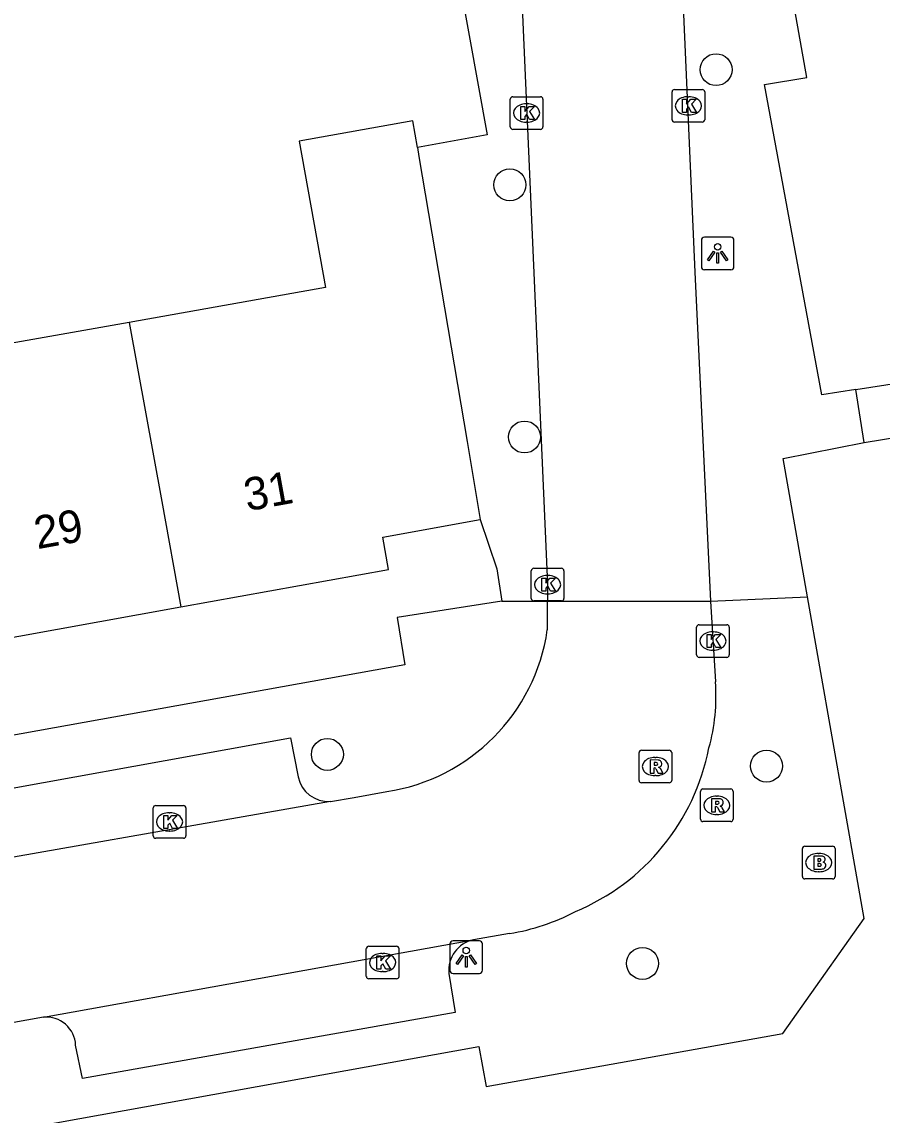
# Model space of a CAD drawing. Extents: x 157793 to 159380, y 380882 to 382313.
# Drawn here: x 158942.29 to 158968.64, y 381481.2 to 381514.69 of the extents above; entities that cross this region are included whole.
import ezdxf

# ---------------------------------------------------------------- set-up
doc = ezdxf.new("R2010")
doc.units = 0
for name, color, linetype in [('IMGEO_Boom', 7, 'Continuous'), ('IMGEO_Brandkraan', 7, 'Continuous'), ('IMGEO_Kolk', 7, 'Continuous'), ('IMGEO_Lichtpunt', 7, 'Continuous'), ('IMGEO_Pand', 7, 'Continuous'), ('IMGEO_Pand_nummerreeks', 7, 'Continuous'), ('IMGEO_Rijbaan_lokaal_open', 7, 'Continuous'), ('IMGEO_Rioolput', 7, 'Continuous'), ('IMGEO_Voetpad_open', 7, 'Continuous')]:
    doc.layers.add(name, color=color, linetype=linetype)

msp = doc.modelspace()

# ---------------------------------------------------------------- linework, layer by layer
at = {"layer": 'IMGEO_Boom'}
for centre in [(158963.554, 381513.222), (158957.236, 381509.695), (158957.687, 381501.972), (158951.648, 381492.251), (158965.099, 381491.893), (158961.299, 381485.848)]:
    msp.add_circle(centre, 0.489, dxfattribs=at)
at = {"layer": 'IMGEO_Brandkraan'}
for p, q in [((158966.198, 381488.511), (158966.198, 381489.363)), ((158966.273, 381489.437), (158967.125, 381489.437)), ((158967.199, 381489.363), (158967.199, 381488.511)), ((158966.686, 381489.217), (158966.711, 381489.217)), ((158967.125, 381488.437), (158966.273, 381488.437)), ((158966.709, 381488.657), (158966.684, 381488.657))]:
    msp.add_line(p, q, dxfattribs=at)
for points in [[(158966.198, 381488.511), (158966.198, 381489.363)], [(158966.273, 381489.437), (158967.125, 381489.437)], [(158967.199, 381489.363), (158967.199, 381488.511)], [(158966.546, 381489.137), (158966.546, 381488.737), (158966.759, 381488.737)], [(158966.777, 381489.137), (158966.546, 381489.137)], [(158966.725, 381489.056), (158966.671, 381489.056), (158966.671, 381488.98)], [(158966.671, 381488.98), (158966.724, 381488.98)], [(158966.733, 381488.904), (158966.671, 381488.904), (158966.671, 381488.823)], [(158966.671, 381488.823), (158966.733, 381488.823)], [(158967.125, 381488.437), (158966.273, 381488.437)]]:
    msp.add_lwpolyline(points, dxfattribs=at)
for centre, radius, start, end in [((158966.275, 381489.361), 0.0765, 91.552, 178.448), ((158966.275, 381489.361), 0.0765, 91.552, 178.448), ((158967.123, 381489.361), 0.0765, 1.552, 88.448), ((158967.123, 381489.361), 0.0765, 1.552, 88.448), ((158966.726, 381489.018), 0.0379, 267.8285, 90.9355), ((158966.781, 381488.992), 0.145, 59.4692, 91.5367), ((158966.806, 381489.039), 0.0922, 285.5137, 58.1501), ((158966.734, 381488.863), 0.0404, 269.8759, 90.5077), ((158966.765, 381488.988), 0.251, 268.6676, 293.5347), ((158966.811, 381488.847), 0.105, 301.3115, 78.989), ((158966.275, 381488.513), 0.0765, 181.552, 268.448), ((158966.275, 381488.513), 0.0765, 181.552, 268.448), ((158967.123, 381488.513), 0.0765, 271.552, 358.448), ((158967.123, 381488.513), 0.0765, 271.552, 358.448)]:
    msp.add_arc(centre, radius, start, end, dxfattribs=at)
for centre, major_axis, ratio, start_param, end_param in [((158966.685, 381488.937), (-0.387, 0.002), 0.722429, 4.712389, 7.853982), ((158966.71, 381488.937), (-0.39, 0.002), 0.717154, 1.570796, 4.712389)]:
    msp.add_ellipse(centre, major_axis=major_axis, ratio=ratio, start_param=start_param, end_param=end_param, dxfattribs=at)
at = {"layer": 'IMGEO_Kolk'}
for p, q in [((158962.205, 381511.689), (158962.205, 381512.541)), ((158962.28, 381512.615), (158963.132, 381512.615)), ((158963.206, 381512.541), (158963.206, 381511.689)), ((158957.25, 381511.468), (158957.25, 381512.32)), ((158957.325, 381512.394), (158958.177, 381512.394)), ((158957.738, 381512.174), (158957.763, 381512.174)), ((158958.251, 381512.32), (158958.251, 381511.468)), ((158962.693, 381512.395), (158962.718, 381512.395)), ((158962.716, 381511.835), (158962.691, 381511.835)), ((158957.761, 381511.614), (158957.736, 381511.614)), ((158963.132, 381511.615), (158962.28, 381511.615)), ((158958.177, 381511.394), (158957.325, 381511.394)), ((158957.893, 381497.023), (158957.893, 381497.875)), ((158957.968, 381497.949), (158958.82, 381497.949)), ((158958.381, 381497.729), (158958.406, 381497.729)), ((158958.894, 381497.875), (158958.894, 381497.023)), ((158958.404, 381497.169), (158958.379, 381497.169)), ((158958.82, 381496.949), (158957.968, 381496.949)), ((158962.958, 381495.296), (158962.958, 381496.148)), ((158963.033, 381496.222), (158963.885, 381496.222)), ((158963.959, 381496.148), (158963.959, 381495.296)), ((158963.446, 381496.002), (158963.471, 381496.002)), ((158963.469, 381495.442), (158963.444, 381495.442)), ((158963.885, 381495.222), (158963.033, 381495.222)), ((158946.314, 381489.757), (158946.314, 381490.609)), ((158946.389, 381490.683), (158947.241, 381490.683)), ((158946.802, 381490.463), (158946.827, 381490.463)), ((158947.315, 381490.609), (158947.315, 381489.757)), ((158947.241, 381489.683), (158946.389, 381489.683)), ((158946.825, 381489.903), (158946.8, 381489.903)), ((158952.916, 381486.376), (158953.768, 381486.376)), ((158952.841, 381485.45), (158952.841, 381486.302)), ((158953.329, 381486.156), (158953.354, 381486.156)), ((158953.842, 381486.302), (158953.842, 381485.45)), ((158953.768, 381485.376), (158952.916, 381485.376)), ((158953.352, 381485.596), (158953.327, 381485.596))]:
    msp.add_line(p, q, dxfattribs=at)
for points in [[(158962.205, 381511.689), (158962.205, 381512.541)], [(158962.28, 381512.615), (158963.132, 381512.615)], [(158963.206, 381512.541), (158963.206, 381511.689)], [(158957.25, 381511.468), (158957.25, 381512.32)], [(158957.325, 381512.394), (158958.177, 381512.394)], [(158958.251, 381512.32), (158958.251, 381511.468)], [(158962.526, 381512.315), (158962.649, 381512.315), (158962.649, 381512.164), (158962.779, 381512.315), (158962.943, 381512.315), (158962.797, 381512.164), (158962.95, 381511.915), (158962.798, 381511.915), (158962.713, 381512.079), (158962.649, 381512.012), (158962.649, 381511.915), (158962.526, 381511.915), (158962.526, 381512.315)], [(158957.571, 381512.094), (158957.694, 381512.094), (158957.694, 381511.943), (158957.824, 381512.094), (158957.988, 381512.094), (158957.842, 381511.943), (158957.995, 381511.694), (158957.843, 381511.694), (158957.758, 381511.858), (158957.694, 381511.791), (158957.694, 381511.694), (158957.571, 381511.694), (158957.571, 381512.094)], [(158963.132, 381511.615), (158962.28, 381511.615)], [(158958.177, 381511.394), (158957.325, 381511.394)], [(158957.893, 381497.023), (158957.893, 381497.875)], [(158957.968, 381497.949), (158958.82, 381497.949)], [(158958.894, 381497.875), (158958.894, 381497.023)], [(158958.214, 381497.649), (158958.337, 381497.649), (158958.337, 381497.498), (158958.467, 381497.649), (158958.631, 381497.649), (158958.485, 381497.498), (158958.638, 381497.249), (158958.486, 381497.249), (158958.401, 381497.413), (158958.337, 381497.346), (158958.337, 381497.249), (158958.214, 381497.249), (158958.214, 381497.649)], [(158958.82, 381496.949), (158957.968, 381496.949)], [(158962.958, 381495.296), (158962.958, 381496.148)], [(158963.033, 381496.222), (158963.885, 381496.222)], [(158963.959, 381496.148), (158963.959, 381495.296)], [(158963.279, 381495.922), (158963.402, 381495.922), (158963.402, 381495.771), (158963.532, 381495.922), (158963.696, 381495.922), (158963.55, 381495.771), (158963.703, 381495.522), (158963.551, 381495.522), (158963.466, 381495.686), (158963.402, 381495.619), (158963.402, 381495.522), (158963.279, 381495.522), (158963.279, 381495.922)], [(158963.885, 381495.222), (158963.033, 381495.222)], [(158946.314, 381489.757), (158946.314, 381490.609)], [(158946.389, 381490.683), (158947.241, 381490.683)], [(158946.635, 381490.383), (158946.758, 381490.383), (158946.758, 381490.232), (158946.888, 381490.383), (158947.052, 381490.383), (158946.906, 381490.232), (158947.059, 381489.983), (158946.907, 381489.983), (158946.822, 381490.147), (158946.758, 381490.08), (158946.758, 381489.983), (158946.635, 381489.983), (158946.635, 381490.383)], [(158947.315, 381490.609), (158947.315, 381489.757)], [(158947.241, 381489.683), (158946.389, 381489.683)], [(158952.916, 381486.376), (158953.768, 381486.376)], [(158952.841, 381485.45), (158952.841, 381486.302)], [(158953.162, 381486.076), (158953.285, 381486.076), (158953.285, 381485.925), (158953.415, 381486.076), (158953.579, 381486.076), (158953.433, 381485.925), (158953.586, 381485.676), (158953.434, 381485.676), (158953.349, 381485.84), (158953.285, 381485.773), (158953.285, 381485.676), (158953.162, 381485.676), (158953.162, 381486.076)], [(158953.842, 381486.302), (158953.842, 381485.45)], [(158953.768, 381485.376), (158952.916, 381485.376)]]:
    msp.add_lwpolyline(points, dxfattribs=at)
for centre, start, end in [((158962.282, 381512.539), 91.552, 178.448), ((158962.282, 381512.539), 91.552, 178.448), ((158963.13, 381512.539), 1.552, 88.448), ((158963.13, 381512.539), 1.552, 88.448), ((158957.327, 381512.318), 91.552, 178.448), ((158957.327, 381512.318), 91.552, 178.448), ((158958.175, 381512.318), 1.552, 88.448), ((158958.175, 381512.318), 1.552, 88.448), ((158957.327, 381511.47), 181.552, 268.448), ((158957.327, 381511.47), 181.552, 268.448), ((158958.175, 381511.47), 271.552, 358.448), ((158958.175, 381511.47), 271.552, 358.448), ((158962.282, 381511.691), 181.552, 268.448), ((158962.282, 381511.691), 181.552, 268.448), ((158963.13, 381511.691), 271.552, 358.448), ((158963.13, 381511.691), 271.552, 358.448), ((158957.97, 381497.873), 91.552, 178.448), ((158957.97, 381497.873), 91.552, 178.448), ((158958.818, 381497.873), 1.552, 88.448), ((158958.818, 381497.873), 1.552, 88.448), ((158957.97, 381497.025), 181.552, 268.448), ((158957.97, 381497.025), 181.552, 268.448), ((158958.818, 381497.025), 271.552, 358.448), ((158958.818, 381497.025), 271.552, 358.448), ((158963.035, 381496.146), 91.552, 178.448), ((158963.035, 381496.146), 91.552, 178.448), ((158963.883, 381496.146), 1.552, 88.448), ((158963.883, 381496.146), 1.552, 88.448), ((158963.035, 381495.298), 181.552, 268.448), ((158963.035, 381495.298), 181.552, 268.448), ((158963.883, 381495.298), 271.552, 358.448), ((158963.883, 381495.298), 271.552, 358.448), ((158946.391, 381490.607), 91.552, 178.448), ((158946.391, 381490.607), 91.552, 178.448), ((158947.239, 381490.607), 1.552, 88.448), ((158947.239, 381490.607), 1.552, 88.448), ((158946.391, 381489.759), 181.552, 268.448), ((158946.391, 381489.759), 181.552, 268.448), ((158947.239, 381489.759), 271.552, 358.448), ((158947.239, 381489.759), 271.552, 358.448), ((158952.918, 381486.3), 91.552, 178.448), ((158952.918, 381486.3), 91.552, 178.448), ((158953.766, 381486.3), 1.552, 88.448), ((158953.766, 381486.3), 1.552, 88.448), ((158952.918, 381485.452), 181.552, 268.448), ((158952.918, 381485.452), 181.552, 268.448), ((158953.766, 381485.452), 271.552, 358.448), ((158953.766, 381485.452), 271.552, 358.448)]:
    msp.add_arc(centre, 0.0765, start, end, dxfattribs=at)
for centre, major_axis, ratio, start_param, end_param in [((158957.737, 381511.894), (-0.387, 0.002), 0.722429, 4.712389, 7.853982), ((158957.762, 381511.894), (-0.39, 0.002), 0.717154, 1.570796, 4.712389), ((158962.692, 381512.115), (-0.387, 0.002), 0.722429, 4.712389, 7.853982), ((158962.717, 381512.115), (-0.39, 0.002), 0.717154, 1.570796, 4.712389), ((158958.38, 381497.449), (-0.387, 0.002), 0.722429, 4.712389, 7.853982), ((158958.405, 381497.449), (-0.39, 0.002), 0.717154, 1.570796, 4.712389), ((158963.445, 381495.722), (-0.387, 0.002), 0.722429, 4.712389, 7.853982), ((158963.47, 381495.722), (-0.39, 0.002), 0.717154, 1.570796, 4.712389), ((158946.801, 381490.183), (-0.387, 0.002), 0.722429, 4.712389, 7.853982), ((158946.826, 381490.183), (-0.39, 0.002), 0.717154, 1.570796, 4.712389), ((158953.328, 381485.876), (-0.387, 0.002), 0.722429, 4.712389, 7.853982), ((158953.353, 381485.876), (-0.39, 0.002), 0.717154, 1.570796, 4.712389)]:
    msp.add_ellipse(centre, major_axis=major_axis, ratio=ratio, start_param=start_param, end_param=end_param, dxfattribs=at)
at = {"layer": 'IMGEO_Lichtpunt'}
for p, q in [((158963.104, 381507.998), (158963.104, 381507.191)), ((158963.104, 381507.998), (158963.104, 381507.191)), ((158964.006, 381508.093), (158963.198, 381508.093)), ((158964.006, 381508.093), (158963.198, 381508.093)), ((158964.1, 381507.191), (158964.1, 381507.998)), ((158964.1, 381507.191), (158964.1, 381507.998)), ((158963.198, 381507.097), (158964.006, 381507.097)), ((158963.198, 381507.097), (158964.006, 381507.097)), ((158955.404, 381486.444), (158955.404, 381485.637)), ((158955.404, 381486.444), (158955.404, 381485.637)), ((158956.306, 381486.539), (158955.498, 381486.539)), ((158956.306, 381486.539), (158955.498, 381486.539)), ((158956.4, 381485.637), (158956.4, 381486.444)), ((158956.4, 381485.637), (158956.4, 381486.444)), ((158955.498, 381485.543), (158956.306, 381485.543)), ((158955.498, 381485.543), (158956.306, 381485.543))]:
    msp.add_line(p, q, dxfattribs=at)
for points in [[(158963.478, 381507.662), (158963.517, 381507.634), (158963.329, 381507.372), (158963.291, 381507.399), (158963.478, 381507.662)], [(158963.58, 381507.614), (158963.627, 381507.614), (158963.627, 381507.292), (158963.58, 381507.292), (158963.58, 381507.614)], [(158963.69, 381507.634), (158963.728, 381507.661), (158963.915, 381507.399), (158963.876, 381507.371), (158963.69, 381507.634)], [(158955.778, 381486.108), (158955.817, 381486.08), (158955.629, 381485.818), (158955.591, 381485.845), (158955.778, 381486.108)], [(158955.88, 381486.06), (158955.927, 381486.06), (158955.927, 381485.738), (158955.88, 381485.738), (158955.88, 381486.06)], [(158955.99, 381486.08), (158956.028, 381486.107), (158956.215, 381485.845), (158956.176, 381485.817), (158955.99, 381486.08)]]:
    msp.add_lwpolyline(points, dxfattribs=at)
for centre in [(158963.603, 381507.796), (158955.903, 381486.242)]:
    msp.add_circle(centre, 0.0994, dxfattribs=at)
for centre, start, end in [((158963.198, 381507.998), 90, 180), ((158963.198, 381507.998), 90, 180), ((158964.006, 381507.998), 0, 90), ((158964.006, 381507.998), 0, 90), ((158963.198, 381507.191), 180, 270), ((158963.198, 381507.191), 180, 270), ((158964.006, 381507.191), 270, 0), ((158964.006, 381507.191), 270, 360), ((158955.498, 381486.444), 90, 180), ((158955.498, 381486.444), 90, 180), ((158956.306, 381486.444), 0, 90), ((158956.306, 381486.444), 0, 90), ((158955.498, 381485.637), 180, 270), ((158955.498, 381485.637), 180, 270), ((158956.306, 381485.637), 270, 0), ((158956.306, 381485.637), 270, 360)]:
    msp.add_arc(centre, 0.0946, start, end, dxfattribs=at)
at = {"layer": 'IMGEO_Pand'}
for points in [[(158954.408, 381510.836), (158954.27, 381511.656), (158950.787, 381511.036), (158951.586, 381506.551), (158945.581, 381505.481)], [(158954.408, 381510.836), (158954.454, 381510.566), (158955.928, 381501.831), (158956.237, 381500), (158956.33, 381499.448)], [(158945.581, 381505.481), (158941.758, 381504.8), (158941.237, 381507.722), (158938.793, 381507.286), (158939.313, 381504.365)], [(158945.581, 381505.481), (158946.573, 381500), (158947.158, 381496.767)], [(158947.158, 381496.767), (158953.522, 381497.918), (158953.343, 381498.907), (158956.33, 381499.448)], [(158940.894, 381495.633), (158947.158, 381496.767)]]:
    msp.add_lwpolyline(points, dxfattribs=at)
at = {"layer": 'IMGEO_Rijbaan_lokaal_open'}
for points in [[(158957.61, 381555.302), (158957.777, 381554.356), (158960.734, 381537.561), (158961.867, 381530.73), (158962.904, 381507.021), (158963.385, 381496.943)], [(158957.134, 381526.096), (158958.394, 381497.449), (158958.391, 381496.947)], [(158958.386, 381496.062), (158958.391, 381496.947)], [(158958.391, 381496.947), (158963.385, 381496.943)], [(158963.385, 381496.943), (158963.536, 381494.47)], [(158951.739, 381490.805), (158952.467, 381490.933), (158953.466, 381491.111)], [(158951.739, 381490.805), (158938.594, 381488.499)], [(158957.23, 381486.766), (158956.122, 381486.572)], [(158942.951, 381484.198), (158956.122, 381486.572)], [(158942.951, 381484.198), (158938.857, 381483.472), (158936.908, 381483.121)]]:
    msp.add_lwpolyline(points, dxfattribs=at)
for centre, radius, start, end in [((158952.588, 381496.903), 5.858, 278.6168, 351.7431), ((158957.674, 381494.029), 5.878, 344.3986, 4.3037), ((158956.601, 381493.769), 6.863, 292.6469, 348.9051), ((158956.206, 381493.214), 6.529, 279.0217, 297.7287)]:
    msp.add_arc(centre, radius, start, end, dxfattribs=at)
at = {"layer": 'IMGEO_Rioolput'}
for p, q in [((158961.269, 381492.379), (158962.121, 381492.379)), ((158961.194, 381491.453), (158961.194, 381492.305)), ((158961.682, 381492.159), (158961.707, 381492.159)), ((158962.195, 381492.305), (158962.195, 381491.453)), ((158962.121, 381491.379), (158961.269, 381491.379)), ((158961.705, 381491.599), (158961.68, 381491.599)), ((158963.077, 381490.265), (158963.077, 381491.117)), ((158963.152, 381491.191), (158964.004, 381491.191)), ((158964.078, 381491.117), (158964.078, 381490.265)), ((158963.565, 381490.971), (158963.59, 381490.971)), ((158963.588, 381490.411), (158963.563, 381490.411)), ((158964.004, 381490.191), (158963.152, 381490.191))]:
    msp.add_line(p, q, dxfattribs=at)
for points in [[(158961.269, 381492.379), (158962.121, 381492.379)], [(158961.194, 381491.453), (158961.194, 381492.305)], [(158961.783, 381492.077), (158961.531, 381492.079), (158961.531, 381491.679)], [(158962.195, 381492.305), (158962.195, 381491.453)], [(158961.531, 381491.679), (158961.655, 381491.679), (158961.655, 381491.841), (158961.666, 381491.841)], [(158961.709, 381491.998), (158961.655, 381491.998), (158961.655, 381491.917)], [(158961.655, 381491.917), (158961.707, 381491.917)], [(158961.713, 381491.812), (158961.784, 381491.679), (158961.924, 381491.679), (158961.859, 381491.805)], [(158962.121, 381491.379), (158961.269, 381491.379)], [(158963.077, 381490.265), (158963.077, 381491.117)], [(158963.152, 381491.191), (158964.004, 381491.191)], [(158964.078, 381491.117), (158964.078, 381490.265)], [(158963.666, 381490.889), (158963.414, 381490.891), (158963.414, 381490.491)], [(158963.592, 381490.81), (158963.538, 381490.81), (158963.538, 381490.729)], [(158963.538, 381490.729), (158963.59, 381490.729)], [(158963.414, 381490.491), (158963.538, 381490.491), (158963.538, 381490.653), (158963.549, 381490.653)], [(158963.596, 381490.624), (158963.667, 381490.491), (158963.807, 381490.491), (158963.742, 381490.617)], [(158964.004, 381490.191), (158963.152, 381490.191)]]:
    msp.add_lwpolyline(points, dxfattribs=at)
for centre, radius, start, end in [((158961.271, 381492.303), 0.0765, 91.552, 178.448), ((158961.271, 381492.303), 0.0765, 91.552, 178.448), ((158962.119, 381492.303), 0.0765, 1.552, 88.448), ((158962.119, 381492.303), 0.0765, 1.552, 88.448), ((158961.782, 381491.967), 0.109, 350.3612, 89.416), ((158961.665, 381491.788), 0.0533, 26.0293, 88.6989), ((158961.691, 381492.106), 0.19, 274.7715, 282.9687), ((158961.715, 381491.902), 0.0964, 77.0061, 93.1865), ((158961.729, 381491.959), 0.0378, 276.6634, 79.6772), ((158961.78, 381491.967), 0.112, 277.5842, 350.9817), ((158961.764, 381491.752), 0.108, 29.5134, 73.7905), ((158961.271, 381491.455), 0.0765, 181.552, 268.448), ((158961.271, 381491.455), 0.0765, 181.552, 268.448), ((158962.119, 381491.455), 0.0765, 271.552, 358.448), ((158962.119, 381491.455), 0.0765, 271.552, 358.448), ((158963.154, 381491.115), 0.0765, 91.552, 178.448), ((158963.154, 381491.115), 0.0765, 91.552, 178.448), ((158964.002, 381491.115), 0.0765, 1.552, 88.448), ((158964.002, 381491.115), 0.0765, 1.552, 88.448), ((158963.574, 381490.918), 0.19, 274.7715, 282.9687), ((158963.598, 381490.714), 0.0964, 77.0061, 93.1865), ((158963.612, 381490.771), 0.0378, 276.6634, 79.6772), ((158963.665, 381490.779), 0.109, 350.3612, 89.416), ((158963.663, 381490.779), 0.112, 277.5842, 350.9817), ((158963.548, 381490.6), 0.0533, 26.0293, 88.6989), ((158963.647, 381490.564), 0.108, 29.5134, 73.7905), ((158963.154, 381490.267), 0.0765, 181.552, 268.448), ((158963.154, 381490.267), 0.0765, 181.552, 268.448), ((158964.002, 381490.267), 0.0765, 271.552, 358.448), ((158964.002, 381490.267), 0.0765, 271.552, 358.448)]:
    msp.add_arc(centre, radius, start, end, dxfattribs=at)
for centre, major_axis, ratio, start_param, end_param in [((158961.681, 381491.879), (-0.387, 0.002), 0.722429, 4.712389, 7.853982), ((158961.706, 381491.879), (-0.39, 0.002), 0.717154, 1.570796, 4.712389), ((158963.564, 381490.691), (-0.387, 0.002), 0.722429, 4.712389, 7.853982), ((158963.589, 381490.691), (-0.39, 0.002), 0.717154, 1.570796, 4.712389)]:
    msp.add_ellipse(centre, major_axis=major_axis, ratio=ratio, start_param=start_param, end_param=end_param, dxfattribs=at)
at = {"layer": 'IMGEO_Voetpad_open'}
for points in [[(158967.832, 381503.428), (158966.789, 381503.268), (158965.042, 381512.772), (158966.334, 381512.978), (158965.171, 381519.535), (158966.312, 381519.73), (158964.171, 381531.924), (158965.158, 381532.092), (158960.774, 381557.092)], [(158950.92, 381522.558), (158954.382, 381523.183), (158956.542, 381511.222), (158954.408, 381510.836)], [(158967.832, 381503.428), (158970.463, 381503.838)], [(158968.092, 381501.803), (158967.832, 381503.428)], [(158968.092, 381501.803), (158970.649, 381502.22)], [(158966.353, 381497.074), (158965.604, 381501.317), (158968.092, 381501.803)], [(158956.33, 381499.448), (158956.841, 381497.936), (158956.996, 381496.948)], [(158942.274, 381456.504), (158937.894, 381479.981), (158956.286, 381483.303), (158956.517, 381482.083), (158965.595, 381483.702), (158967.621, 381486.563), (158968.091, 381487.226), (158967.866, 381488.503), (158966.353, 381497.074)], [(158963.385, 381496.943), (158966.353, 381497.074)], [(158956.996, 381496.948), (158953.784, 381496.443), (158954.019, 381494.989), (158926.877, 381490.112), (158921.839, 381483.362), (158923.663, 381473.363)], [(158956.996, 381496.948), (158958.391, 381496.947)], [(158939.316, 381489.563), (158939.101, 381490.698), (158950.521, 381492.759), (158950.751, 381491.568)], [(158955.371, 381485.543), (158955.564, 381484.349), (158944.145, 381482.32), (158943.938, 381483.343)]]:
    msp.add_lwpolyline(points, dxfattribs=at)
for centre, radius, start, end in [((158951.696, 381491.771), 0.967, 192.1192, 272.5253), ((158956.333, 381485.629), 0.966, 102.6291, 185.1244), ((158943.041, 381483.304), 0.898, 2.465, 95.7328)]:
    msp.add_arc(centre, radius, start, end, dxfattribs=at)

# ---------------------------------------------------------------- texts
at = {"layer": 'IMGEO_Pand_nummerreeks'}
for s, rotation, p in [('31', 10.2518, (158949.191, 381499.696)), ('29', 10.2561, (158942.763, 381498.533))]:
    msp.add_text(s, height=1, rotation=rotation, dxfattribs=at).set_placement(p)

doc.saveas('drawing.dxf')
